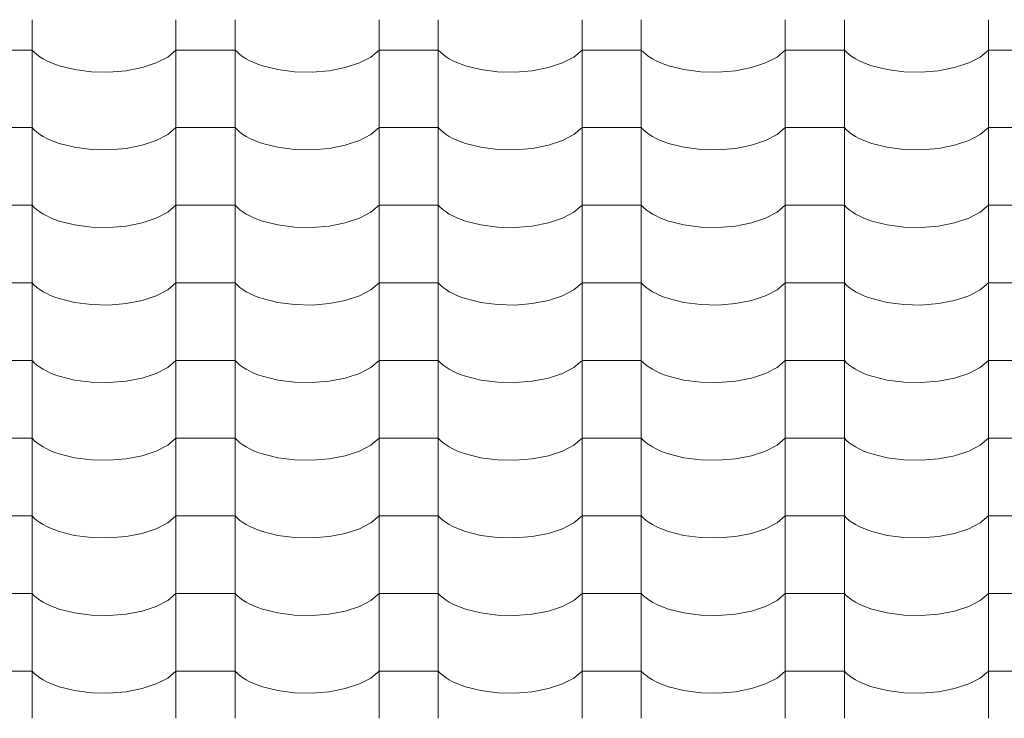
# Model space of a CAD drawing. Header units: millimetres. Extents: x -36478 to 31050, y -14815 to 11827.
# Tile 392 of 656: x -11249 to -10449, y 8409 to 8977. Entities that reach past the tile are written whole.
import ezdxf

# ---------------------------------------------------------------- set-up
doc = ezdxf.new("R2010")
doc.units = ezdxf.units.MM
doc.header["$MEASUREMENT"] = 0
doc.layers.add('Nové_Kóty - SP', color=7, linetype='Continuous')
doc.layers.add('Nové_Výplně - Povrchové', color=7, linetype='Continuous')
doc.styles.add('GENEROVANÝ_STYL_2', font='txt')
doc.dimstyles.new('GENEROVANÝ_STYL__1', dxfattribs={"dimtxt": 125, "dimasz": 190, "dimexe": 0.18, "dimexo": 300, "dimgap": 0, "dimtad": 1, "dimdec": 0, "dimzin": 0, "dimdsep": 46, "dimtxsty": 'GENEROVANÝ_STYL_2', "dimblk": 'ARROWHEAD_6', "dimblk1": 'ARROWHEAD_6', "dimblk2": 'ARROWHEAD_6', "dimcen": 0.09, "dimclrd": 1, "dimclre": 1, "dimclrt": 1, "dimazin": 0, "dimtfac": 1, "dimtdec": 4, "dimtmove": 0, "dimatfit": 3, "dimfxl": 1, "dimtolj": 1, "dimtzin": 0, "dimarcsym": 0})
doc.dimstyles.new('GENEROVANÝ_STYL__2', dxfattribs={"dimtxt": 125, "dimasz": 190, "dimexe": 0.18, "dimexo": 300, "dimgap": 0, "dimtad": 1, "dimdec": 0, "dimzin": 0, "dimdsep": 46, "dimtxsty": 'GENEROVANÝ_STYL_2', "dimblk": 'ARROWHEAD_6', "dimblk1": 'ARROWHEAD_6', "dimblk2": 'ARROWHEAD_6', "dimcen": 0.09, "dimclrd": 1, "dimclre": 1, "dimclrt": 1, "dimazin": 0, "dimtfac": 1, "dimtdec": 4, "dimtmove": 2, "dimatfit": 3, "dimfxl": 1, "dimtolj": 1, "dimtzin": 0, "dimarcsym": 0})

# ---------------------------------------------------------------- blocks, each defined once
blk = doc.blocks.new('*X13')
at = {"layer": 'Nové_Výplně - Povrchové', "color": 21, "linetype": 'Continuous', "lineweight": 20, "true_color": 0xffaaaa}
for p, q in [((-11238.69, 8976.77), (-11238.69, 8913.89)), ((-11121.72, 8976.77), (-11121.72, 8913.89)), ((-11073.69, 8976.77), (-11073.69, 8913.89)), ((-10956.72, 8976.77), (-10956.72, 8913.89)), ((-10908.69, 8976.77), (-10908.69, 8913.89)), ((-10791.72, 8976.77), (-10791.72, 8913.89)), ((-10743.69, 8976.77), (-10743.69, 8913.89)), ((-10626.72, 8976.77), (-10626.72, 8913.89)), ((-10578.69, 8976.77), (-10578.69, 8913.89)), ((-10461.72, 8976.77), (-10461.72, 8913.89)), ((-11238.69, 8952.23), (-11262.71, 8952.23)), ((-11238.69, 8952.23), (-11236.86, 8950.34)), ((-11128.39, 8946.54), (-11121.72, 8952.23)), ((-11097.71, 8952.23), (-11121.72, 8952.23)), ((-11073.69, 8952.23), (-11097.71, 8952.23)), ((-11073.69, 8952.23), (-11071.86, 8950.34)), ((-10963.39, 8946.54), (-10956.72, 8952.23)), ((-10932.71, 8952.23), (-10956.72, 8952.23)), ((-10908.69, 8952.23), (-10932.71, 8952.23)), ((-10908.69, 8952.23), (-10906.86, 8950.34)), ((-10798.39, 8946.54), (-10791.72, 8952.23)), ((-10767.71, 8952.23), (-10791.72, 8952.23)), ((-10743.69, 8952.23), (-10767.71, 8952.23)), ((-10743.69, 8952.23), (-10741.86, 8950.34)), ((-10633.39, 8946.54), (-10626.72, 8952.23)), ((-10602.71, 8952.23), (-10626.72, 8952.23)), ((-10578.69, 8952.23), (-10602.71, 8952.23)), ((-10578.69, 8952.23), (-10576.86, 8950.34)), ((-10468.39, 8946.54), (-10461.72, 8952.23)), ((-10437.71, 8952.23), (-10461.72, 8952.23)), ((-11236.86, 8950.34), (-11234.74, 8948.51)), ((-11234.74, 8948.51), (-11232.34, 8946.76)), ((-11232.34, 8946.76), (-11229.65, 8945.08)), ((-11229.65, 8945.08), (-11226.71, 8943.5)), ((-11226.71, 8943.5), (-11223.53, 8942.03)), ((-11137.7, 8941.68), (-11128.39, 8946.54)), ((-11071.86, 8950.34), (-11069.74, 8948.51)), ((-11069.74, 8948.51), (-11067.34, 8946.76)), ((-11067.34, 8946.76), (-11064.65, 8945.08)), ((-11064.65, 8945.08), (-11061.71, 8943.5)), ((-11061.71, 8943.5), (-11058.53, 8942.03)), ((-10972.7, 8941.68), (-10963.39, 8946.54)), ((-10906.86, 8950.34), (-10904.74, 8948.51)), ((-10904.74, 8948.51), (-10902.34, 8946.76)), ((-10902.34, 8946.76), (-10899.65, 8945.08)), ((-10899.65, 8945.08), (-10896.71, 8943.5)), ((-10896.71, 8943.5), (-10893.53, 8942.03)), ((-10807.7, 8941.68), (-10798.39, 8946.54)), ((-10741.86, 8950.34), (-10739.74, 8948.51)), ((-10739.74, 8948.51), (-10737.34, 8946.76)), ((-10737.34, 8946.76), (-10734.65, 8945.08)), ((-10734.65, 8945.08), (-10731.71, 8943.5)), ((-10731.71, 8943.5), (-10728.53, 8942.03)), ((-10642.7, 8941.68), (-10633.39, 8946.54)), ((-10576.86, 8950.34), (-10574.74, 8948.51)), ((-10574.74, 8948.51), (-10572.34, 8946.76)), ((-10572.34, 8946.76), (-10569.65, 8945.08)), ((-10569.65, 8945.08), (-10566.71, 8943.5)), ((-10566.71, 8943.5), (-10563.53, 8942.03)), ((-10477.7, 8941.68), (-10468.39, 8946.54)), ((-11223.53, 8942.03), (-11220.12, 8940.66)), ((-11220.12, 8940.66), (-11216.5, 8939.4)), ((-11216.5, 8939.4), (-11204.05, 8936.3)), ((-11204.05, 8936.3), (-11190.39, 8934.55)), ((-11176.21, 8934.23), (-11162.24, 8935.36)), ((-11162.24, 8935.36), (-11149.18, 8937.89)), ((-11149.18, 8937.89), (-11137.7, 8941.68)), ((-11058.53, 8942.03), (-11055.12, 8940.66)), ((-11055.12, 8940.66), (-11051.5, 8939.4)), ((-11051.5, 8939.4), (-11039.05, 8936.3)), ((-11039.05, 8936.3), (-11025.39, 8934.55)), ((-11011.21, 8934.23), (-10997.24, 8935.36)), ((-10997.24, 8935.36), (-10984.18, 8937.89)), ((-10984.18, 8937.89), (-10972.7, 8941.68)), ((-10893.53, 8942.03), (-10890.12, 8940.66)), ((-10890.12, 8940.66), (-10886.5, 8939.4)), ((-10886.5, 8939.4), (-10874.05, 8936.3)), ((-10874.05, 8936.3), (-10860.39, 8934.55)), ((-10846.21, 8934.23), (-10832.24, 8935.36)), ((-10832.24, 8935.36), (-10819.18, 8937.89)), ((-10819.18, 8937.89), (-10807.7, 8941.68)), ((-10728.53, 8942.03), (-10725.12, 8940.66)), ((-10725.12, 8940.66), (-10721.5, 8939.4)), ((-10721.5, 8939.4), (-10709.05, 8936.3)), ((-10709.05, 8936.3), (-10695.39, 8934.55)), ((-10681.21, 8934.23), (-10667.24, 8935.36)), ((-10667.24, 8935.36), (-10654.18, 8937.89)), ((-10654.18, 8937.89), (-10642.7, 8941.68)), ((-10563.53, 8942.03), (-10560.12, 8940.66)), ((-10560.12, 8940.66), (-10556.5, 8939.4)), ((-10556.5, 8939.4), (-10544.05, 8936.3)), ((-10544.05, 8936.3), (-10530.39, 8934.55)), ((-10516.21, 8934.23), (-10502.24, 8935.36)), ((-10502.24, 8935.36), (-10489.18, 8937.89)), ((-10489.18, 8937.89), (-10477.7, 8941.68)), ((-11190.39, 8934.55), (-11176.21, 8934.23)), ((-11025.39, 8934.55), (-11011.21, 8934.23)), ((-10860.39, 8934.55), (-10846.21, 8934.23)), ((-10695.39, 8934.55), (-10681.21, 8934.23)), ((-10530.39, 8934.55), (-10516.21, 8934.23)), ((-11238.69, 8913.66), (-11238.69, 8850.78)), ((-11121.72, 8913.66), (-11121.72, 8850.78)), ((-11073.69, 8913.66), (-11073.69, 8850.78)), ((-10956.72, 8913.66), (-10956.72, 8850.78)), ((-10908.69, 8913.66), (-10908.69, 8850.78)), ((-10791.72, 8913.66), (-10791.72, 8850.78)), ((-10743.69, 8913.66), (-10743.69, 8850.78)), ((-10626.72, 8913.66), (-10626.72, 8850.78)), ((-10578.69, 8913.66), (-10578.69, 8850.78)), ((-10461.72, 8913.66), (-10461.72, 8850.78)), ((-11238.69, 8889.13), (-11262.71, 8889.13)), ((-11238.69, 8889.13), (-11236.86, 8887.24)), ((-11236.86, 8887.24), (-11234.74, 8885.41)), ((-11128.39, 8883.44), (-11121.72, 8889.13)), ((-11097.71, 8889.13), (-11121.72, 8889.13)), ((-11073.69, 8889.13), (-11097.71, 8889.13)), ((-11073.69, 8889.13), (-11071.86, 8887.24)), ((-11071.86, 8887.24), (-11069.74, 8885.41)), ((-10963.39, 8883.44), (-10956.72, 8889.13)), ((-10932.71, 8889.13), (-10956.72, 8889.13)), ((-10908.69, 8889.13), (-10932.71, 8889.13)), ((-10908.69, 8889.13), (-10906.86, 8887.24)), ((-10906.86, 8887.24), (-10904.74, 8885.41)), ((-10798.39, 8883.44), (-10791.72, 8889.13)), ((-10767.71, 8889.13), (-10791.72, 8889.13)), ((-10743.69, 8889.13), (-10767.71, 8889.13)), ((-10743.69, 8889.13), (-10741.86, 8887.24)), ((-10741.86, 8887.24), (-10739.74, 8885.41)), ((-10633.39, 8883.44), (-10626.72, 8889.13)), ((-10602.71, 8889.13), (-10626.72, 8889.13)), ((-10578.69, 8889.13), (-10602.71, 8889.13)), ((-10578.69, 8889.13), (-10576.86, 8887.24)), ((-10576.86, 8887.24), (-10574.74, 8885.41)), ((-10468.39, 8883.44), (-10461.72, 8889.13)), ((-10437.71, 8889.13), (-10461.72, 8889.13)), ((-11234.74, 8885.41), (-11232.34, 8883.65)), ((-11232.34, 8883.65), (-11229.65, 8881.98)), ((-11229.65, 8881.98), (-11226.71, 8880.4)), ((-11226.71, 8880.4), (-11223.53, 8878.92)), ((-11137.7, 8878.57), (-11128.39, 8883.44)), ((-11069.74, 8885.41), (-11067.34, 8883.65)), ((-11067.34, 8883.65), (-11064.65, 8881.98)), ((-11064.65, 8881.98), (-11061.71, 8880.4)), ((-11061.71, 8880.4), (-11058.53, 8878.92)), ((-10972.7, 8878.57), (-10963.39, 8883.44)), ((-10904.74, 8885.41), (-10902.34, 8883.65)), ((-10902.34, 8883.65), (-10899.65, 8881.98)), ((-10899.65, 8881.98), (-10896.71, 8880.4)), ((-10896.71, 8880.4), (-10893.53, 8878.92)), ((-10807.7, 8878.57), (-10798.39, 8883.44)), ((-10739.74, 8885.41), (-10737.34, 8883.65)), ((-10737.34, 8883.65), (-10734.65, 8881.98)), ((-10734.65, 8881.98), (-10731.71, 8880.4)), ((-10731.71, 8880.4), (-10728.53, 8878.92)), ((-10642.7, 8878.57), (-10633.39, 8883.44)), ((-10574.74, 8885.41), (-10572.34, 8883.65)), ((-10572.34, 8883.65), (-10569.65, 8881.98)), ((-10569.65, 8881.98), (-10566.71, 8880.4)), ((-10566.71, 8880.4), (-10563.53, 8878.92)), ((-10477.7, 8878.57), (-10468.39, 8883.44)), ((-11223.53, 8878.92), (-11220.12, 8877.55)), ((-11220.12, 8877.55), (-11216.5, 8876.3)), ((-11216.5, 8876.3), (-11204.05, 8873.2)), ((-11204.05, 8873.2), (-11190.39, 8871.44)), ((-11190.39, 8871.44), (-11176.21, 8871.12)), ((-11176.21, 8871.12), (-11162.24, 8872.25)), ((-11162.24, 8872.25), (-11149.18, 8874.78)), ((-11149.18, 8874.78), (-11137.7, 8878.57)), ((-11058.53, 8878.92), (-11055.12, 8877.55)), ((-11055.12, 8877.55), (-11051.5, 8876.3)), ((-11051.5, 8876.3), (-11039.05, 8873.2)), ((-11039.05, 8873.2), (-11025.39, 8871.44)), ((-11025.39, 8871.44), (-11011.21, 8871.12)), ((-11011.21, 8871.12), (-10997.24, 8872.25)), ((-10997.24, 8872.25), (-10984.18, 8874.78)), ((-10984.18, 8874.78), (-10972.7, 8878.57)), ((-10893.53, 8878.92), (-10890.12, 8877.55)), ((-10890.12, 8877.55), (-10886.5, 8876.3)), ((-10886.5, 8876.3), (-10874.05, 8873.2)), ((-10874.05, 8873.2), (-10860.39, 8871.44)), ((-10860.39, 8871.44), (-10846.21, 8871.12)), ((-10846.21, 8871.12), (-10832.24, 8872.25)), ((-10832.24, 8872.25), (-10819.18, 8874.78)), ((-10819.18, 8874.78), (-10807.7, 8878.57)), ((-10728.53, 8878.92), (-10725.12, 8877.55)), ((-10725.12, 8877.55), (-10721.5, 8876.3)), ((-10721.5, 8876.3), (-10709.05, 8873.2)), ((-10709.05, 8873.2), (-10695.39, 8871.44)), ((-10695.39, 8871.44), (-10681.21, 8871.12)), ((-10681.21, 8871.12), (-10667.24, 8872.25)), ((-10667.24, 8872.25), (-10654.18, 8874.78)), ((-10654.18, 8874.78), (-10642.7, 8878.57)), ((-10563.53, 8878.92), (-10560.12, 8877.55)), ((-10560.12, 8877.55), (-10556.5, 8876.3)), ((-10556.5, 8876.3), (-10544.05, 8873.2)), ((-10544.05, 8873.2), (-10530.39, 8871.44)), ((-10530.39, 8871.44), (-10516.21, 8871.12)), ((-10516.21, 8871.12), (-10502.24, 8872.25)), ((-10502.24, 8872.25), (-10489.18, 8874.78)), ((-10489.18, 8874.78), (-10477.7, 8878.57)), ((-11238.69, 8850.56), (-11238.69, 8787.68)), ((-11121.72, 8850.56), (-11121.72, 8787.68)), ((-11073.69, 8850.56), (-11073.69, 8787.68)), ((-10956.72, 8850.56), (-10956.72, 8787.68)), ((-10908.69, 8850.56), (-10908.69, 8787.68)), ((-10791.72, 8850.56), (-10791.72, 8787.68)), ((-10743.69, 8850.56), (-10743.69, 8787.68)), ((-10626.72, 8850.56), (-10626.72, 8787.68)), ((-10578.69, 8850.56), (-10578.69, 8787.68)), ((-10461.72, 8850.56), (-10461.72, 8787.68)), ((-11238.69, 8826.03), (-11262.71, 8826.03)), ((-11238.69, 8826.03), (-11236.86, 8824.13)), ((-11236.86, 8824.13), (-11234.74, 8822.3)), ((-11128.39, 8820.34), (-11121.72, 8826.03)), ((-11097.71, 8826.03), (-11121.72, 8826.03)), ((-11073.69, 8826.03), (-11097.71, 8826.03)), ((-11073.69, 8826.03), (-11071.86, 8824.13)), ((-11071.86, 8824.13), (-11069.74, 8822.3)), ((-10963.39, 8820.34), (-10956.72, 8826.03)), ((-10932.71, 8826.03), (-10956.72, 8826.03)), ((-10908.69, 8826.03), (-10932.71, 8826.03)), ((-10908.69, 8826.03), (-10906.86, 8824.13)), ((-10906.86, 8824.13), (-10904.74, 8822.3)), ((-10798.39, 8820.34), (-10791.72, 8826.03)), ((-10767.71, 8826.03), (-10791.72, 8826.03)), ((-10743.69, 8826.03), (-10767.71, 8826.03)), ((-10743.69, 8826.03), (-10741.86, 8824.13)), ((-10741.86, 8824.13), (-10739.74, 8822.3)), ((-10633.39, 8820.34), (-10626.72, 8826.03)), ((-10602.71, 8826.03), (-10626.72, 8826.03)), ((-10578.69, 8826.03), (-10602.71, 8826.03)), ((-10578.69, 8826.03), (-10576.86, 8824.13)), ((-10576.86, 8824.13), (-10574.74, 8822.3)), ((-10468.39, 8820.34), (-10461.72, 8826.03)), ((-10437.71, 8826.03), (-10461.72, 8826.03)), ((-11234.74, 8822.3), (-11232.34, 8820.55)), ((-11232.34, 8820.55), (-11229.65, 8818.87)), ((-11229.65, 8818.87), (-11226.71, 8817.3)), ((-11226.71, 8817.3), (-11223.53, 8815.82)), ((-11223.53, 8815.82), (-11220.12, 8814.45)), ((-11149.18, 8811.68), (-11137.7, 8815.47)), ((-11137.7, 8815.47), (-11128.39, 8820.34)), ((-11069.74, 8822.3), (-11067.34, 8820.55)), ((-11067.34, 8820.55), (-11064.65, 8818.87)), ((-11064.65, 8818.87), (-11061.71, 8817.3)), ((-11061.71, 8817.3), (-11058.53, 8815.82)), ((-11058.53, 8815.82), (-11055.12, 8814.45)), ((-10984.18, 8811.68), (-10972.7, 8815.47)), ((-10972.7, 8815.47), (-10963.39, 8820.34)), ((-10904.74, 8822.3), (-10902.34, 8820.55)), ((-10902.34, 8820.55), (-10899.65, 8818.87)), ((-10899.65, 8818.87), (-10896.71, 8817.3)), ((-10896.71, 8817.3), (-10893.53, 8815.82)), ((-10893.53, 8815.82), (-10890.12, 8814.45)), ((-10819.18, 8811.68), (-10807.7, 8815.47)), ((-10807.7, 8815.47), (-10798.39, 8820.34)), ((-10739.74, 8822.3), (-10737.34, 8820.55)), ((-10737.34, 8820.55), (-10734.65, 8818.87)), ((-10734.65, 8818.87), (-10731.71, 8817.3)), ((-10731.71, 8817.3), (-10728.53, 8815.82)), ((-10728.53, 8815.82), (-10725.12, 8814.45)), ((-10654.18, 8811.68), (-10642.7, 8815.47)), ((-10642.7, 8815.47), (-10633.39, 8820.34)), ((-10574.74, 8822.3), (-10572.34, 8820.55)), ((-10572.34, 8820.55), (-10569.65, 8818.87)), ((-10569.65, 8818.87), (-10566.71, 8817.3)), ((-10566.71, 8817.3), (-10563.53, 8815.82)), ((-10563.53, 8815.82), (-10560.12, 8814.45)), ((-10489.18, 8811.68), (-10477.7, 8815.47)), ((-10477.7, 8815.47), (-10468.39, 8820.34)), ((-11220.12, 8814.45), (-11216.5, 8813.19)), ((-11216.5, 8813.19), (-11204.05, 8810.09)), ((-11204.05, 8810.09), (-11190.39, 8808.34)), ((-11190.39, 8808.34), (-11176.21, 8808.02)), ((-11176.21, 8808.02), (-11162.24, 8809.15)), ((-11162.24, 8809.15), (-11149.18, 8811.68)), ((-11055.12, 8814.45), (-11051.5, 8813.19)), ((-11051.5, 8813.19), (-11039.05, 8810.09)), ((-11039.05, 8810.09), (-11025.39, 8808.34)), ((-11025.39, 8808.34), (-11011.21, 8808.02)), ((-11011.21, 8808.02), (-10997.24, 8809.15)), ((-10997.24, 8809.15), (-10984.18, 8811.68)), ((-10890.12, 8814.45), (-10886.5, 8813.19)), ((-10886.5, 8813.19), (-10874.05, 8810.09)), ((-10874.05, 8810.09), (-10860.39, 8808.34)), ((-10860.39, 8808.34), (-10846.21, 8808.02)), ((-10846.21, 8808.02), (-10832.24, 8809.15)), ((-10832.24, 8809.15), (-10819.18, 8811.68)), ((-10725.12, 8814.45), (-10721.5, 8813.19)), ((-10721.5, 8813.19), (-10709.05, 8810.09)), ((-10709.05, 8810.09), (-10695.39, 8808.34)), ((-10695.39, 8808.34), (-10681.21, 8808.02)), ((-10681.21, 8808.02), (-10667.24, 8809.15)), ((-10667.24, 8809.15), (-10654.18, 8811.68)), ((-10560.12, 8814.45), (-10556.5, 8813.19)), ((-10556.5, 8813.19), (-10544.05, 8810.09)), ((-10544.05, 8810.09), (-10530.39, 8808.34)), ((-10530.39, 8808.34), (-10516.21, 8808.02)), ((-10516.21, 8808.02), (-10502.24, 8809.15)), ((-10502.24, 8809.15), (-10489.18, 8811.68)), ((-11238.69, 8787.45), (-11238.69, 8724.57)), ((-11121.72, 8787.45), (-11121.72, 8724.57)), ((-11073.69, 8787.45), (-11073.69, 8724.57)), ((-10956.72, 8787.45), (-10956.72, 8724.57)), ((-10908.69, 8787.45), (-10908.69, 8724.57)), ((-10791.72, 8787.45), (-10791.72, 8724.57)), ((-10743.69, 8787.45), (-10743.69, 8724.57)), ((-10626.72, 8787.45), (-10626.72, 8724.57)), ((-10578.69, 8787.45), (-10578.69, 8724.57)), ((-10461.72, 8787.45), (-10461.72, 8724.57)), ((-11238.69, 8762.92), (-11262.71, 8762.92)), ((-11238.69, 8762.92), (-11236.86, 8761.03)), ((-11236.86, 8761.03), (-11234.74, 8759.2)), ((-11234.74, 8759.2), (-11232.34, 8757.44)), ((-11128.39, 8757.23), (-11121.72, 8762.92)), ((-11097.71, 8762.92), (-11121.72, 8762.92)), ((-11073.69, 8762.92), (-11097.71, 8762.92)), ((-11073.69, 8762.92), (-11071.86, 8761.03)), ((-11071.86, 8761.03), (-11069.74, 8759.2)), ((-11069.74, 8759.2), (-11067.34, 8757.44)), ((-10963.39, 8757.23), (-10956.72, 8762.92)), ((-10932.71, 8762.92), (-10956.72, 8762.92)), ((-10908.69, 8762.92), (-10932.71, 8762.92)), ((-10908.69, 8762.92), (-10906.86, 8761.03)), ((-10906.86, 8761.03), (-10904.74, 8759.2)), ((-10904.74, 8759.2), (-10902.34, 8757.44)), ((-10798.39, 8757.23), (-10791.72, 8762.92)), ((-10767.71, 8762.92), (-10791.72, 8762.92)), ((-10743.69, 8762.92), (-10767.71, 8762.92)), ((-10743.69, 8762.92), (-10741.86, 8761.03)), ((-10741.86, 8761.03), (-10739.74, 8759.2)), ((-10739.74, 8759.2), (-10737.34, 8757.44)), ((-10633.39, 8757.23), (-10626.72, 8762.92)), ((-10602.71, 8762.92), (-10626.72, 8762.92)), ((-10578.69, 8762.92), (-10602.71, 8762.92)), ((-10578.69, 8762.92), (-10576.86, 8761.03)), ((-10576.86, 8761.03), (-10574.74, 8759.2)), ((-10574.74, 8759.2), (-10572.34, 8757.44)), ((-10468.39, 8757.23), (-10461.72, 8762.92)), ((-10437.71, 8762.92), (-10461.72, 8762.92)), ((-11232.34, 8757.44), (-11229.65, 8755.77)), ((-11229.65, 8755.77), (-11226.71, 8754.19)), ((-11226.71, 8754.19), (-11223.53, 8752.71)), ((-11223.53, 8752.71), (-11220.12, 8751.34)), ((-11220.12, 8751.34), (-11216.5, 8750.09)), ((-11149.18, 8748.57), (-11137.7, 8752.37)), ((-11137.7, 8752.37), (-11128.39, 8757.23)), ((-11067.34, 8757.44), (-11064.65, 8755.77)), ((-11064.65, 8755.77), (-11061.71, 8754.19)), ((-11061.71, 8754.19), (-11058.53, 8752.71)), ((-11058.53, 8752.71), (-11055.12, 8751.34)), ((-11055.12, 8751.34), (-11051.5, 8750.09)), ((-10984.18, 8748.57), (-10972.7, 8752.37)), ((-10972.7, 8752.37), (-10963.39, 8757.23)), ((-10902.34, 8757.44), (-10899.65, 8755.77)), ((-10899.65, 8755.77), (-10896.71, 8754.19)), ((-10896.71, 8754.19), (-10893.53, 8752.71)), ((-10893.53, 8752.71), (-10890.12, 8751.34)), ((-10890.12, 8751.34), (-10886.5, 8750.09)), ((-10819.18, 8748.57), (-10807.7, 8752.37)), ((-10807.7, 8752.37), (-10798.39, 8757.23)), ((-10737.34, 8757.44), (-10734.65, 8755.77)), ((-10734.65, 8755.77), (-10731.71, 8754.19)), ((-10731.71, 8754.19), (-10728.53, 8752.71)), ((-10728.53, 8752.71), (-10725.12, 8751.34)), ((-10725.12, 8751.34), (-10721.5, 8750.09)), ((-10654.18, 8748.57), (-10642.7, 8752.37)), ((-10642.7, 8752.37), (-10633.39, 8757.23)), ((-10572.34, 8757.44), (-10569.65, 8755.77)), ((-10569.65, 8755.77), (-10566.71, 8754.19)), ((-10566.71, 8754.19), (-10563.53, 8752.71)), ((-10563.53, 8752.71), (-10560.12, 8751.34)), ((-10560.12, 8751.34), (-10556.5, 8750.09)), ((-10489.18, 8748.57), (-10477.7, 8752.37)), ((-10477.7, 8752.37), (-10468.39, 8757.23)), ((-11216.5, 8750.09), (-11204.05, 8746.99)), ((-11204.05, 8746.99), (-11190.39, 8745.23)), ((-11190.39, 8745.23), (-11176.21, 8744.91)), ((-11176.21, 8744.91), (-11162.24, 8746.04)), ((-11162.24, 8746.04), (-11149.18, 8748.57)), ((-11051.5, 8750.09), (-11039.05, 8746.99)), ((-11039.05, 8746.99), (-11025.39, 8745.23)), ((-11025.39, 8745.23), (-11011.21, 8744.91)), ((-11011.21, 8744.91), (-10997.24, 8746.04)), ((-10997.24, 8746.04), (-10984.18, 8748.57)), ((-10886.5, 8750.09), (-10874.05, 8746.99)), ((-10874.05, 8746.99), (-10860.39, 8745.23)), ((-10860.39, 8745.23), (-10846.21, 8744.91)), ((-10846.21, 8744.91), (-10832.24, 8746.04)), ((-10832.24, 8746.04), (-10819.18, 8748.57)), ((-10721.5, 8750.09), (-10709.05, 8746.99)), ((-10709.05, 8746.99), (-10695.39, 8745.23)), ((-10695.39, 8745.23), (-10681.21, 8744.91)), ((-10681.21, 8744.91), (-10667.24, 8746.04)), ((-10667.24, 8746.04), (-10654.18, 8748.57)), ((-10556.5, 8750.09), (-10544.05, 8746.99)), ((-10544.05, 8746.99), (-10530.39, 8745.23)), ((-10530.39, 8745.23), (-10516.21, 8744.91)), ((-10516.21, 8744.91), (-10502.24, 8746.04)), ((-10502.24, 8746.04), (-10489.18, 8748.57)), ((-11238.69, 8724.35), (-11238.69, 8661.47)), ((-11121.72, 8724.35), (-11121.72, 8661.47)), ((-11073.69, 8724.35), (-11073.69, 8661.47)), ((-10956.72, 8724.35), (-10956.72, 8661.47)), ((-10908.69, 8724.35), (-10908.69, 8661.47)), ((-10791.72, 8724.35), (-10791.72, 8661.47)), ((-10743.69, 8724.35), (-10743.69, 8661.47)), ((-10626.72, 8724.35), (-10626.72, 8661.47)), ((-10578.69, 8724.35), (-10578.69, 8661.47)), ((-10461.72, 8724.35), (-10461.72, 8661.47)), ((-11238.69, 8699.82), (-11262.71, 8699.82)), ((-11238.69, 8699.82), (-11236.86, 8697.92)), ((-11236.86, 8697.92), (-11234.74, 8696.09)), ((-11234.74, 8696.09), (-11232.34, 8694.34)), ((-11128.39, 8694.13), (-11121.72, 8699.82)), ((-11097.71, 8699.82), (-11121.72, 8699.82)), ((-11073.69, 8699.82), (-11097.71, 8699.82)), ((-11073.69, 8699.82), (-11071.86, 8697.92)), ((-11071.86, 8697.92), (-11069.74, 8696.09)), ((-11069.74, 8696.09), (-11067.34, 8694.34)), ((-10963.39, 8694.13), (-10956.72, 8699.82)), ((-10932.71, 8699.82), (-10956.72, 8699.82)), ((-10908.69, 8699.82), (-10932.71, 8699.82)), ((-10908.69, 8699.82), (-10906.86, 8697.92)), ((-10906.86, 8697.92), (-10904.74, 8696.09)), ((-10904.74, 8696.09), (-10902.34, 8694.34)), ((-10798.39, 8694.13), (-10791.72, 8699.82)), ((-10767.71, 8699.82), (-10791.72, 8699.82)), ((-10743.69, 8699.82), (-10767.71, 8699.82)), ((-10743.69, 8699.82), (-10741.86, 8697.92)), ((-10741.86, 8697.92), (-10739.74, 8696.09)), ((-10739.74, 8696.09), (-10737.34, 8694.34)), ((-10633.39, 8694.13), (-10626.72, 8699.82)), ((-10602.71, 8699.82), (-10626.72, 8699.82)), ((-10578.69, 8699.82), (-10602.71, 8699.82)), ((-10578.69, 8699.82), (-10576.86, 8697.92)), ((-10576.86, 8697.92), (-10574.74, 8696.09)), ((-10574.74, 8696.09), (-10572.34, 8694.34)), ((-10468.39, 8694.13), (-10461.72, 8699.82)), ((-10437.71, 8699.82), (-10461.72, 8699.82)), ((-11232.34, 8694.34), (-11229.65, 8692.66)), ((-11229.65, 8692.66), (-11226.71, 8691.09)), ((-11226.71, 8691.09), (-11223.53, 8689.61)), ((-11223.53, 8689.61), (-11220.12, 8688.24)), ((-11220.12, 8688.24), (-11216.5, 8686.98)), ((-11149.18, 8685.47), (-11137.7, 8689.26)), ((-11137.7, 8689.26), (-11128.39, 8694.13)), ((-11067.34, 8694.34), (-11064.65, 8692.66)), ((-11064.65, 8692.66), (-11061.71, 8691.09)), ((-11061.71, 8691.09), (-11058.53, 8689.61)), ((-11058.53, 8689.61), (-11055.12, 8688.24)), ((-11055.12, 8688.24), (-11051.5, 8686.98)), ((-10984.18, 8685.47), (-10972.7, 8689.26)), ((-10972.7, 8689.26), (-10963.39, 8694.13)), ((-10902.34, 8694.34), (-10899.65, 8692.66)), ((-10899.65, 8692.66), (-10896.71, 8691.09)), ((-10896.71, 8691.09), (-10893.53, 8689.61)), ((-10893.53, 8689.61), (-10890.12, 8688.24)), ((-10890.12, 8688.24), (-10886.5, 8686.98)), ((-10819.18, 8685.47), (-10807.7, 8689.26)), ((-10807.7, 8689.26), (-10798.39, 8694.13)), ((-10737.34, 8694.34), (-10734.65, 8692.66)), ((-10734.65, 8692.66), (-10731.71, 8691.09)), ((-10731.71, 8691.09), (-10728.53, 8689.61)), ((-10728.53, 8689.61), (-10725.12, 8688.24)), ((-10725.12, 8688.24), (-10721.5, 8686.98)), ((-10654.18, 8685.47), (-10642.7, 8689.26)), ((-10642.7, 8689.26), (-10633.39, 8694.13)), ((-10572.34, 8694.34), (-10569.65, 8692.66)), ((-10569.65, 8692.66), (-10566.71, 8691.09)), ((-10566.71, 8691.09), (-10563.53, 8689.61)), ((-10563.53, 8689.61), (-10560.12, 8688.24)), ((-10560.12, 8688.24), (-10556.5, 8686.98)), ((-10489.18, 8685.47), (-10477.7, 8689.26)), ((-10477.7, 8689.26), (-10468.39, 8694.13)), ((-11216.5, 8686.98), (-11204.05, 8683.88)), ((-11204.05, 8683.88), (-11190.39, 8682.13)), ((-11190.39, 8682.13), (-11176.21, 8681.81)), ((-11176.21, 8681.81), (-11162.24, 8682.94)), ((-11162.24, 8682.94), (-11149.18, 8685.47)), ((-11051.5, 8686.98), (-11039.05, 8683.88)), ((-11039.05, 8683.88), (-11025.39, 8682.13)), ((-11025.39, 8682.13), (-11011.21, 8681.81)), ((-11011.21, 8681.81), (-10997.24, 8682.94)), ((-10997.24, 8682.94), (-10984.18, 8685.47)), ((-10886.5, 8686.98), (-10874.05, 8683.88)), ((-10874.05, 8683.88), (-10860.39, 8682.13)), ((-10860.39, 8682.13), (-10846.21, 8681.81)), ((-10846.21, 8681.81), (-10832.24, 8682.94)), ((-10832.24, 8682.94), (-10819.18, 8685.47)), ((-10721.5, 8686.98), (-10709.05, 8683.88)), ((-10709.05, 8683.88), (-10695.39, 8682.13)), ((-10695.39, 8682.13), (-10681.21, 8681.81)), ((-10681.21, 8681.81), (-10667.24, 8682.94)), ((-10667.24, 8682.94), (-10654.18, 8685.47)), ((-10556.5, 8686.98), (-10544.05, 8683.88)), ((-10544.05, 8683.88), (-10530.39, 8682.13)), ((-10530.39, 8682.13), (-10516.21, 8681.81)), ((-10516.21, 8681.81), (-10502.24, 8682.94)), ((-10502.24, 8682.94), (-10489.18, 8685.47)), ((-11238.69, 8661.24), (-11238.69, 8598.36)), ((-11121.72, 8661.24), (-11121.72, 8598.36)), ((-11073.69, 8661.24), (-11073.69, 8598.36)), ((-10956.72, 8661.24), (-10956.72, 8598.36)), ((-10908.69, 8661.24), (-10908.69, 8598.36)), ((-10791.72, 8661.24), (-10791.72, 8598.36)), ((-10743.69, 8661.24), (-10743.69, 8598.36)), ((-10626.72, 8661.24), (-10626.72, 8598.36)), ((-10578.69, 8661.24), (-10578.69, 8598.36)), ((-10461.72, 8661.24), (-10461.72, 8598.36)), ((-11238.69, 8636.71), (-11262.71, 8636.71)), ((-11238.69, 8636.71), (-11236.86, 8634.82)), ((-11236.86, 8634.82), (-11234.74, 8632.99)), ((-11234.74, 8632.99), (-11232.34, 8631.23)), ((-11232.34, 8631.23), (-11229.65, 8629.56)), ((-11128.39, 8631.02), (-11121.72, 8636.71)), ((-11097.71, 8636.71), (-11121.72, 8636.71)), ((-11073.69, 8636.71), (-11097.71, 8636.71)), ((-11073.69, 8636.71), (-11071.86, 8634.82)), ((-11071.86, 8634.82), (-11069.74, 8632.99)), ((-11069.74, 8632.99), (-11067.34, 8631.23)), ((-11067.34, 8631.23), (-11064.65, 8629.56)), ((-10963.39, 8631.02), (-10956.72, 8636.71)), ((-10932.71, 8636.71), (-10956.72, 8636.71)), ((-10908.69, 8636.71), (-10932.71, 8636.71)), ((-10908.69, 8636.71), (-10906.86, 8634.82)), ((-10906.86, 8634.82), (-10904.74, 8632.99)), ((-10904.74, 8632.99), (-10902.34, 8631.23)), ((-10902.34, 8631.23), (-10899.65, 8629.56)), ((-10798.39, 8631.02), (-10791.72, 8636.71)), ((-10767.71, 8636.71), (-10791.72, 8636.71)), ((-10743.69, 8636.71), (-10767.71, 8636.71)), ((-10743.69, 8636.71), (-10741.86, 8634.82)), ((-10741.86, 8634.82), (-10739.74, 8632.99)), ((-10739.74, 8632.99), (-10737.34, 8631.23)), ((-10737.34, 8631.23), (-10734.65, 8629.56)), ((-10633.39, 8631.02), (-10626.72, 8636.71)), ((-10602.71, 8636.71), (-10626.72, 8636.71)), ((-10578.69, 8636.71), (-10602.71, 8636.71)), ((-10578.69, 8636.71), (-10576.86, 8634.82)), ((-10576.86, 8634.82), (-10574.74, 8632.99)), ((-10574.74, 8632.99), (-10572.34, 8631.23)), ((-10572.34, 8631.23), (-10569.65, 8629.56)), ((-10468.39, 8631.02), (-10461.72, 8636.71)), ((-10437.71, 8636.71), (-10461.72, 8636.71)), ((-11229.65, 8629.56), (-11226.71, 8627.98)), ((-11226.71, 8627.98), (-11223.53, 8626.5)), ((-11223.53, 8626.5), (-11220.12, 8625.13)), ((-11220.12, 8625.13), (-11216.5, 8623.88)), ((-11216.5, 8623.88), (-11204.05, 8620.78)), ((-11149.18, 8622.36), (-11137.7, 8626.16)), ((-11137.7, 8626.16), (-11128.39, 8631.02)), ((-11064.65, 8629.56), (-11061.71, 8627.98)), ((-11061.71, 8627.98), (-11058.53, 8626.5)), ((-11058.53, 8626.5), (-11055.12, 8625.13)), ((-11055.12, 8625.13), (-11051.5, 8623.88)), ((-11051.5, 8623.88), (-11039.05, 8620.78)), ((-10984.18, 8622.36), (-10972.7, 8626.16)), ((-10972.7, 8626.16), (-10963.39, 8631.02)), ((-10899.65, 8629.56), (-10896.71, 8627.98)), ((-10896.71, 8627.98), (-10893.53, 8626.5)), ((-10893.53, 8626.5), (-10890.12, 8625.13)), ((-10890.12, 8625.13), (-10886.5, 8623.88)), ((-10886.5, 8623.88), (-10874.05, 8620.78)), ((-10819.18, 8622.36), (-10807.7, 8626.16)), ((-10807.7, 8626.16), (-10798.39, 8631.02)), ((-10734.65, 8629.56), (-10731.71, 8627.98)), ((-10731.71, 8627.98), (-10728.53, 8626.5)), ((-10728.53, 8626.5), (-10725.12, 8625.13)), ((-10725.12, 8625.13), (-10721.5, 8623.88)), ((-10721.5, 8623.88), (-10709.05, 8620.78)), ((-10654.18, 8622.36), (-10642.7, 8626.16)), ((-10642.7, 8626.16), (-10633.39, 8631.02)), ((-10569.65, 8629.56), (-10566.71, 8627.98)), ((-10566.71, 8627.98), (-10563.53, 8626.5)), ((-10563.53, 8626.5), (-10560.12, 8625.13)), ((-10560.12, 8625.13), (-10556.5, 8623.88)), ((-10556.5, 8623.88), (-10544.05, 8620.78)), ((-10489.18, 8622.36), (-10477.7, 8626.16)), ((-10477.7, 8626.16), (-10468.39, 8631.02)), ((-11204.05, 8620.78), (-11190.39, 8619.02)), ((-11190.39, 8619.02), (-11176.21, 8618.7)), ((-11176.21, 8618.7), (-11162.24, 8619.84)), ((-11162.24, 8619.84), (-11149.18, 8622.36)), ((-11039.05, 8620.78), (-11025.39, 8619.02)), ((-11025.39, 8619.02), (-11011.21, 8618.7)), ((-11011.21, 8618.7), (-10997.24, 8619.84)), ((-10997.24, 8619.84), (-10984.18, 8622.36)), ((-10874.05, 8620.78), (-10860.39, 8619.02)), ((-10860.39, 8619.02), (-10846.21, 8618.7)), ((-10846.21, 8618.7), (-10832.24, 8619.84)), ((-10832.24, 8619.84), (-10819.18, 8622.36)), ((-10709.05, 8620.78), (-10695.39, 8619.02)), ((-10695.39, 8619.02), (-10681.21, 8618.7)), ((-10681.21, 8618.7), (-10667.24, 8619.84)), ((-10667.24, 8619.84), (-10654.18, 8622.36)), ((-10544.05, 8620.78), (-10530.39, 8619.02)), ((-10530.39, 8619.02), (-10516.21, 8618.7)), ((-10516.21, 8618.7), (-10502.24, 8619.84)), ((-10502.24, 8619.84), (-10489.18, 8622.36)), ((-11238.69, 8598.14), (-11238.69, 8535.26)), ((-11121.72, 8598.14), (-11121.72, 8535.26)), ((-11073.69, 8598.14), (-11073.69, 8535.26)), ((-10956.72, 8598.14), (-10956.72, 8535.26)), ((-10908.69, 8598.14), (-10908.69, 8535.26)), ((-10791.72, 8598.14), (-10791.72, 8535.26)), ((-10743.69, 8598.14), (-10743.69, 8535.26)), ((-10626.72, 8598.14), (-10626.72, 8535.26)), ((-10578.69, 8598.14), (-10578.69, 8535.26)), ((-10461.72, 8598.14), (-10461.72, 8535.26)), ((-11238.69, 8573.61), (-11262.71, 8573.61)), ((-11238.69, 8573.61), (-11236.86, 8571.71)), ((-11236.86, 8571.71), (-11234.74, 8569.88)), ((-11234.74, 8569.88), (-11232.34, 8568.13)), ((-11232.34, 8568.13), (-11229.65, 8566.46)), ((-11137.7, 8563.05), (-11128.39, 8567.92)), ((-11128.39, 8567.92), (-11121.72, 8573.61)), ((-11097.71, 8573.61), (-11121.72, 8573.61)), ((-11073.69, 8573.61), (-11097.71, 8573.61)), ((-11073.69, 8573.61), (-11071.86, 8571.71)), ((-11071.86, 8571.71), (-11069.74, 8569.88)), ((-11069.74, 8569.88), (-11067.34, 8568.13)), ((-11067.34, 8568.13), (-11064.65, 8566.46)), ((-10972.7, 8563.05), (-10963.39, 8567.92)), ((-10963.39, 8567.92), (-10956.72, 8573.61)), ((-10932.71, 8573.61), (-10956.72, 8573.61)), ((-10908.69, 8573.61), (-10932.71, 8573.61)), ((-10908.69, 8573.61), (-10906.86, 8571.71)), ((-10906.86, 8571.71), (-10904.74, 8569.88)), ((-10904.74, 8569.88), (-10902.34, 8568.13)), ((-10902.34, 8568.13), (-10899.65, 8566.46)), ((-10807.7, 8563.05), (-10798.39, 8567.92)), ((-10798.39, 8567.92), (-10791.72, 8573.61)), ((-10767.71, 8573.61), (-10791.72, 8573.61)), ((-10743.69, 8573.61), (-10767.71, 8573.61)), ((-10743.69, 8573.61), (-10741.86, 8571.71)), ((-10741.86, 8571.71), (-10739.74, 8569.88)), ((-10739.74, 8569.88), (-10737.34, 8568.13)), ((-10737.34, 8568.13), (-10734.65, 8566.46)), ((-10642.7, 8563.05), (-10633.39, 8567.92)), ((-10633.39, 8567.92), (-10626.72, 8573.61)), ((-10602.71, 8573.61), (-10626.72, 8573.61)), ((-10578.69, 8573.61), (-10602.71, 8573.61)), ((-10578.69, 8573.61), (-10576.86, 8571.71)), ((-10576.86, 8571.71), (-10574.74, 8569.88)), ((-10574.74, 8569.88), (-10572.34, 8568.13)), ((-10572.34, 8568.13), (-10569.65, 8566.46)), ((-10477.7, 8563.05), (-10468.39, 8567.92)), ((-10468.39, 8567.92), (-10461.72, 8573.61)), ((-10437.71, 8573.61), (-10461.72, 8573.61)), ((-11229.65, 8566.46), (-11226.71, 8564.88)), ((-11226.71, 8564.88), (-11223.53, 8563.4)), ((-11223.53, 8563.4), (-11220.12, 8562.03)), ((-11220.12, 8562.03), (-11216.5, 8560.77)), ((-11216.5, 8560.77), (-11204.05, 8557.67)), ((-11162.24, 8556.73), (-11149.18, 8559.26)), ((-11149.18, 8559.26), (-11137.7, 8563.05)), ((-11064.65, 8566.46), (-11061.71, 8564.88)), ((-11061.71, 8564.88), (-11058.53, 8563.4)), ((-11058.53, 8563.4), (-11055.12, 8562.03)), ((-11055.12, 8562.03), (-11051.5, 8560.77)), ((-11051.5, 8560.77), (-11039.05, 8557.67)), ((-10997.24, 8556.73), (-10984.18, 8559.26)), ((-10984.18, 8559.26), (-10972.7, 8563.05)), ((-10899.65, 8566.46), (-10896.71, 8564.88)), ((-10896.71, 8564.88), (-10893.53, 8563.4)), ((-10893.53, 8563.4), (-10890.12, 8562.03)), ((-10890.12, 8562.03), (-10886.5, 8560.77)), ((-10886.5, 8560.77), (-10874.05, 8557.67)), ((-10832.24, 8556.73), (-10819.18, 8559.26)), ((-10819.18, 8559.26), (-10807.7, 8563.05)), ((-10734.65, 8566.46), (-10731.71, 8564.88)), ((-10731.71, 8564.88), (-10728.53, 8563.4)), ((-10728.53, 8563.4), (-10725.12, 8562.03)), ((-10725.12, 8562.03), (-10721.5, 8560.77)), ((-10721.5, 8560.77), (-10709.05, 8557.67)), ((-10667.24, 8556.73), (-10654.18, 8559.26)), ((-10654.18, 8559.26), (-10642.7, 8563.05)), ((-10569.65, 8566.46), (-10566.71, 8564.88)), ((-10566.71, 8564.88), (-10563.53, 8563.4)), ((-10563.53, 8563.4), (-10560.12, 8562.03)), ((-10560.12, 8562.03), (-10556.5, 8560.77)), ((-10556.5, 8560.77), (-10544.05, 8557.67)), ((-10502.24, 8556.73), (-10489.18, 8559.26)), ((-10489.18, 8559.26), (-10477.7, 8563.05)), ((-11204.05, 8557.67), (-11190.39, 8555.92)), ((-11190.39, 8555.92), (-11176.21, 8555.6)), ((-11176.21, 8555.6), (-11162.24, 8556.73)), ((-11039.05, 8557.67), (-11025.39, 8555.92)), ((-11025.39, 8555.92), (-11011.21, 8555.6)), ((-11011.21, 8555.6), (-10997.24, 8556.73)), ((-10874.05, 8557.67), (-10860.39, 8555.92)), ((-10860.39, 8555.92), (-10846.21, 8555.6)), ((-10846.21, 8555.6), (-10832.24, 8556.73)), ((-10709.05, 8557.67), (-10695.39, 8555.92)), ((-10695.39, 8555.92), (-10681.21, 8555.6)), ((-10681.21, 8555.6), (-10667.24, 8556.73)), ((-10544.05, 8557.67), (-10530.39, 8555.92)), ((-10530.39, 8555.92), (-10516.21, 8555.6)), ((-10516.21, 8555.6), (-10502.24, 8556.73)), ((-11238.69, 8535.03), (-11238.69, 8472.16)), ((-11121.72, 8535.03), (-11121.72, 8472.16)), ((-11073.69, 8535.03), (-11073.69, 8472.16)), ((-10956.72, 8535.03), (-10956.72, 8472.16)), ((-10908.69, 8535.03), (-10908.69, 8472.16)), ((-10791.72, 8535.03), (-10791.72, 8472.16)), ((-10743.69, 8535.03), (-10743.69, 8472.16)), ((-10626.72, 8535.03), (-10626.72, 8472.16)), ((-10578.69, 8535.03), (-10578.69, 8472.16)), ((-10461.72, 8535.03), (-10461.72, 8472.16)), ((-11238.69, 8510.5), (-11262.71, 8510.5)), ((-11238.69, 8510.5), (-11236.86, 8508.61)), ((-11236.86, 8508.61), (-11234.74, 8506.78)), ((-11234.74, 8506.78), (-11232.34, 8505.02)), ((-11232.34, 8505.02), (-11229.65, 8503.35)), ((-11229.65, 8503.35), (-11226.71, 8501.77)), ((-11137.7, 8499.95), (-11128.39, 8504.81)), ((-11128.39, 8504.81), (-11121.72, 8510.5)), ((-11097.71, 8510.5), (-11121.72, 8510.5)), ((-11073.69, 8510.5), (-11097.71, 8510.5)), ((-11073.69, 8510.5), (-11071.86, 8508.61)), ((-11071.86, 8508.61), (-11069.74, 8506.78)), ((-11069.74, 8506.78), (-11067.34, 8505.02)), ((-11067.34, 8505.02), (-11064.65, 8503.35)), ((-11064.65, 8503.35), (-11061.71, 8501.77)), ((-10972.7, 8499.95), (-10963.39, 8504.81)), ((-10963.39, 8504.81), (-10956.72, 8510.5)), ((-10932.71, 8510.5), (-10956.72, 8510.5)), ((-10908.69, 8510.5), (-10932.71, 8510.5)), ((-10908.69, 8510.5), (-10906.86, 8508.61)), ((-10906.86, 8508.61), (-10904.74, 8506.78)), ((-10904.74, 8506.78), (-10902.34, 8505.02)), ((-10902.34, 8505.02), (-10899.65, 8503.35)), ((-10899.65, 8503.35), (-10896.71, 8501.77)), ((-10807.7, 8499.95), (-10798.39, 8504.81)), ((-10798.39, 8504.81), (-10791.72, 8510.5)), ((-10767.71, 8510.5), (-10791.72, 8510.5)), ((-10743.69, 8510.5), (-10767.71, 8510.5)), ((-10743.69, 8510.5), (-10741.86, 8508.61)), ((-10741.86, 8508.61), (-10739.74, 8506.78)), ((-10739.74, 8506.78), (-10737.34, 8505.02)), ((-10737.34, 8505.02), (-10734.65, 8503.35)), ((-10734.65, 8503.35), (-10731.71, 8501.77)), ((-10642.7, 8499.95), (-10633.39, 8504.81)), ((-10633.39, 8504.81), (-10626.72, 8510.5)), ((-10602.71, 8510.5), (-10626.72, 8510.5)), ((-10578.69, 8510.5), (-10602.71, 8510.5)), ((-10578.69, 8510.5), (-10576.86, 8508.61)), ((-10576.86, 8508.61), (-10574.74, 8506.78)), ((-10574.74, 8506.78), (-10572.34, 8505.02)), ((-10572.34, 8505.02), (-10569.65, 8503.35)), ((-10569.65, 8503.35), (-10566.71, 8501.77)), ((-10477.7, 8499.95), (-10468.39, 8504.81)), ((-10468.39, 8504.81), (-10461.72, 8510.5)), ((-10437.71, 8510.5), (-10461.72, 8510.5)), ((-11226.71, 8501.77), (-11223.53, 8500.29)), ((-11223.53, 8500.29), (-11220.12, 8498.92)), ((-11220.12, 8498.92), (-11216.5, 8497.67)), ((-11216.5, 8497.67), (-11204.05, 8494.57)), ((-11162.24, 8493.63), (-11149.18, 8496.15)), ((-11149.18, 8496.15), (-11137.7, 8499.95)), ((-11061.71, 8501.77), (-11058.53, 8500.29)), ((-11058.53, 8500.29), (-11055.12, 8498.92)), ((-11055.12, 8498.92), (-11051.5, 8497.67)), ((-11051.5, 8497.67), (-11039.05, 8494.57)), ((-10997.24, 8493.63), (-10984.18, 8496.15)), ((-10984.18, 8496.15), (-10972.7, 8499.95)), ((-10896.71, 8501.77), (-10893.53, 8500.29)), ((-10893.53, 8500.29), (-10890.12, 8498.92)), ((-10890.12, 8498.92), (-10886.5, 8497.67)), ((-10886.5, 8497.67), (-10874.05, 8494.57)), ((-10832.24, 8493.63), (-10819.18, 8496.15)), ((-10819.18, 8496.15), (-10807.7, 8499.95)), ((-10731.71, 8501.77), (-10728.53, 8500.29)), ((-10728.53, 8500.29), (-10725.12, 8498.92)), ((-10725.12, 8498.92), (-10721.5, 8497.67)), ((-10721.5, 8497.67), (-10709.05, 8494.57)), ((-10667.24, 8493.63), (-10654.18, 8496.15)), ((-10654.18, 8496.15), (-10642.7, 8499.95)), ((-10566.71, 8501.77), (-10563.53, 8500.29)), ((-10563.53, 8500.29), (-10560.12, 8498.92)), ((-10560.12, 8498.92), (-10556.5, 8497.67)), ((-10556.5, 8497.67), (-10544.05, 8494.57)), ((-10502.24, 8493.63), (-10489.18, 8496.15)), ((-10489.18, 8496.15), (-10477.7, 8499.95)), ((-11204.05, 8494.57), (-11190.39, 8492.81)), ((-11190.39, 8492.81), (-11176.21, 8492.49)), ((-11176.21, 8492.49), (-11162.24, 8493.63)), ((-11039.05, 8494.57), (-11025.39, 8492.81)), ((-11025.39, 8492.81), (-11011.21, 8492.49)), ((-11011.21, 8492.49), (-10997.24, 8493.63)), ((-10874.05, 8494.57), (-10860.39, 8492.81)), ((-10860.39, 8492.81), (-10846.21, 8492.49)), ((-10846.21, 8492.49), (-10832.24, 8493.63)), ((-10709.05, 8494.57), (-10695.39, 8492.81)), ((-10695.39, 8492.81), (-10681.21, 8492.49)), ((-10681.21, 8492.49), (-10667.24, 8493.63)), ((-10544.05, 8494.57), (-10530.39, 8492.81)), ((-10530.39, 8492.81), (-10516.21, 8492.49)), ((-10516.21, 8492.49), (-10502.24, 8493.63)), ((-11238.69, 8471.93), (-11238.69, 8409.05)), ((-11121.72, 8471.93), (-11121.72, 8409.05)), ((-11073.69, 8471.93), (-11073.69, 8409.05)), ((-10956.72, 8471.93), (-10956.72, 8409.05)), ((-10908.69, 8471.93), (-10908.69, 8409.05)), ((-10791.72, 8471.93), (-10791.72, 8409.05)), ((-10743.69, 8471.93), (-10743.69, 8409.05)), ((-10626.72, 8471.93), (-10626.72, 8409.05)), ((-10578.69, 8471.93), (-10578.69, 8409.05)), ((-10461.72, 8471.93), (-10461.72, 8409.05)), ((-11238.69, 8447.4), (-11262.71, 8447.4)), ((-11238.69, 8447.4), (-11236.86, 8445.5)), ((-11128.39, 8441.71), (-11121.72, 8447.4)), ((-11097.71, 8447.4), (-11121.72, 8447.4)), ((-11073.69, 8447.4), (-11097.71, 8447.4)), ((-11073.69, 8447.4), (-11071.86, 8445.5)), ((-10963.39, 8441.71), (-10956.72, 8447.4)), ((-10932.71, 8447.4), (-10956.72, 8447.4)), ((-10908.69, 8447.4), (-10932.71, 8447.4)), ((-10908.69, 8447.4), (-10906.86, 8445.5)), ((-10798.39, 8441.71), (-10791.72, 8447.4)), ((-10767.71, 8447.4), (-10791.72, 8447.4)), ((-10743.69, 8447.4), (-10767.71, 8447.4)), ((-10743.69, 8447.4), (-10741.86, 8445.5)), ((-10633.39, 8441.71), (-10626.72, 8447.4)), ((-10602.71, 8447.4), (-10626.72, 8447.4)), ((-10578.69, 8447.4), (-10602.71, 8447.4)), ((-10578.69, 8447.4), (-10576.86, 8445.5)), ((-10468.39, 8441.71), (-10461.72, 8447.4)), ((-10437.71, 8447.4), (-10461.72, 8447.4)), ((-11236.86, 8445.5), (-11234.74, 8443.67)), ((-11234.74, 8443.67), (-11232.34, 8441.92)), ((-11232.34, 8441.92), (-11229.65, 8440.25)), ((-11229.65, 8440.25), (-11226.71, 8438.67)), ((-11137.7, 8436.84), (-11128.39, 8441.71)), ((-11071.86, 8445.5), (-11069.74, 8443.67)), ((-11069.74, 8443.67), (-11067.34, 8441.92)), ((-11067.34, 8441.92), (-11064.65, 8440.25)), ((-11064.65, 8440.25), (-11061.71, 8438.67)), ((-10972.7, 8436.84), (-10963.39, 8441.71)), ((-10906.86, 8445.5), (-10904.74, 8443.67)), ((-10904.74, 8443.67), (-10902.34, 8441.92)), ((-10902.34, 8441.92), (-10899.65, 8440.25)), ((-10899.65, 8440.25), (-10896.71, 8438.67)), ((-10807.7, 8436.84), (-10798.39, 8441.71)), ((-10741.86, 8445.5), (-10739.74, 8443.67)), ((-10739.74, 8443.67), (-10737.34, 8441.92)), ((-10737.34, 8441.92), (-10734.65, 8440.25)), ((-10734.65, 8440.25), (-10731.71, 8438.67)), ((-10642.7, 8436.84), (-10633.39, 8441.71)), ((-10576.86, 8445.5), (-10574.74, 8443.67)), ((-10574.74, 8443.67), (-10572.34, 8441.92)), ((-10572.34, 8441.92), (-10569.65, 8440.25)), ((-10569.65, 8440.25), (-10566.71, 8438.67)), ((-10477.7, 8436.84), (-10468.39, 8441.71)), ((-11226.71, 8438.67), (-11223.53, 8437.19)), ((-11223.53, 8437.19), (-11220.12, 8435.82)), ((-11220.12, 8435.82), (-11216.5, 8434.57)), ((-11216.5, 8434.57), (-11204.05, 8431.46)), ((-11204.05, 8431.46), (-11190.39, 8429.71)), ((-11162.24, 8430.52), (-11149.18, 8433.05)), ((-11149.18, 8433.05), (-11137.7, 8436.84)), ((-11061.71, 8438.67), (-11058.53, 8437.19)), ((-11058.53, 8437.19), (-11055.12, 8435.82)), ((-11055.12, 8435.82), (-11051.5, 8434.57)), ((-11051.5, 8434.57), (-11039.05, 8431.46)), ((-11039.05, 8431.46), (-11025.39, 8429.71)), ((-10997.24, 8430.52), (-10984.18, 8433.05)), ((-10984.18, 8433.05), (-10972.7, 8436.84)), ((-10896.71, 8438.67), (-10893.53, 8437.19)), ((-10893.53, 8437.19), (-10890.12, 8435.82)), ((-10890.12, 8435.82), (-10886.5, 8434.57)), ((-10886.5, 8434.57), (-10874.05, 8431.46)), ((-10874.05, 8431.46), (-10860.39, 8429.71)), ((-10832.24, 8430.52), (-10819.18, 8433.05)), ((-10819.18, 8433.05), (-10807.7, 8436.84)), ((-10731.71, 8438.67), (-10728.53, 8437.19)), ((-10728.53, 8437.19), (-10725.12, 8435.82)), ((-10725.12, 8435.82), (-10721.5, 8434.57)), ((-10721.5, 8434.57), (-10709.05, 8431.46)), ((-10709.05, 8431.46), (-10695.39, 8429.71)), ((-10667.24, 8430.52), (-10654.18, 8433.05)), ((-10654.18, 8433.05), (-10642.7, 8436.84)), ((-10566.71, 8438.67), (-10563.53, 8437.19)), ((-10563.53, 8437.19), (-10560.12, 8435.82)), ((-10560.12, 8435.82), (-10556.5, 8434.57)), ((-10556.5, 8434.57), (-10544.05, 8431.46)), ((-10544.05, 8431.46), (-10530.39, 8429.71)), ((-10502.24, 8430.52), (-10489.18, 8433.05)), ((-10489.18, 8433.05), (-10477.7, 8436.84)), ((-11190.39, 8429.71), (-11176.21, 8429.39)), ((-11176.21, 8429.39), (-11162.24, 8430.52)), ((-11025.39, 8429.71), (-11011.21, 8429.39)), ((-11011.21, 8429.39), (-10997.24, 8430.52)), ((-10860.39, 8429.71), (-10846.21, 8429.39)), ((-10846.21, 8429.39), (-10832.24, 8430.52)), ((-10695.39, 8429.71), (-10681.21, 8429.39)), ((-10681.21, 8429.39), (-10667.24, 8430.52)), ((-10530.39, 8429.71), (-10516.21, 8429.39)), ((-10516.21, 8429.39), (-10502.24, 8430.52))]:
    blk.add_line(p, q, dxfattribs=at)
blk = doc.blocks.new('výplň_6_1', base_point=(0, 0))
at = {"layer": 'Nové_Výplně - Povrchové', "color": 21, "linetype": 'Continuous', "lineweight": 20, "true_color": 0xffaaaa}
blk.add_blockref('*X13', (0, 0), dxfattribs=at)
blk = doc.blocks.new('*D6327')
at = {"layer": 'Nové_Kóty - SP', "color": 1, "linetype": 'Continuous', "lineweight": 25}
for p, q in [((-10443.65, 7778.73), (-4851.3, 11622.72)), ((-10273.71, 7531.5), (-10549.86, 7933.25)), ((-10294.79, 7517.01), (-10570.94, 7918.75)), ((-10417.88, 7917.78), (-10469.41, 7639.67)), ((-10490.49, 7625.18), (-10438.97, 7903.29)), ((-10464.73, 7764.24), (-10443.65, 7778.73)), ((-10588.34, 7679.27), (-10464.73, 7764.24))]:
    blk.add_line(p, q, dxfattribs=at)
at = {"layer": 'Nové_Kóty - SP', "color": 1, "lineweight": 25, "insert": (-10717.64, 7620.73), "char_height": 125, "attachment_point": 7, "rotation": 34.50335, "style": 'GENEROVANÝ_STYL_2'}
blk.add_mtext('\\A1;{\\pql;\\fArial|b0|i0|c0|p38;25}', dxfattribs=at)
blk = doc.blocks.new('ARROWHEAD_6')
at = {"color": 0, "linetype": 'Continuous', "lineweight": 0}
for p, q in [((-0.5, -0.5), (0.5, 0.5)), ((0, 0), (-1, 0))]:
    blk.add_line(p, q, dxfattribs=at)
blk = doc.blocks.new('*D6328')
at = {"layer": 'Nové_Kóty - SP', "color": 1, "linetype": 'Continuous', "lineweight": 25}
for p, q in [((-4681.37, 11375.49), (-4957.51, 11777.24)), ((-4877.07, 11483.67), (-4825.54, 11761.78)), ((-4851.3, 11622.72), (-4727.69, 11707.69)), ((-10443.65, 7778.73), (-4851.3, 11622.72)), ((-10417.88, 7917.78), (-10469.41, 7639.67)), ((-10490.49, 7625.18), (-10438.97, 7903.29))]:
    blk.add_line(p, q, dxfattribs=at)
at = {"layer": 'Nové_Kóty - SP', "color": 1, "lineweight": 25, "insert": (-7480.19, 9877.1), "char_height": 125, "attachment_point": 7, "rotation": 34.50335, "style": 'GENEROVANÝ_STYL_2'}
blk.add_mtext('\\A1;{\\pql;\\fArial|b0|i0|c0|p38;+ 6 787}', dxfattribs=at)

msp = doc.modelspace()

# ---------------------------------------------------------------- block references
at = {"layer": 'Nové_Výplně - Povrchové', "color": 21, "linetype": 'Continuous', "lineweight": 20, "true_color": 0xffaaaa}
msp.add_blockref('výplň_6_1', (0, 0), dxfattribs=at)

# ---------------------------------------------------------------- dimensions: what is measured, and where the dimension line sits
at = {"layer": 'Nové_Kóty - SP', "color": 1, "linetype": 'Continuous', "lineweight": 25}
for base, p1, p2, text, dimstyle, picture, middle in [((-4851.3, 11622.72), (-9826.86, 6881.41), (-4515.96, 11134.85), '+ 6 787', 'GENEROVANÝ_STYL__2', '*D6328', (-7268.85, 10098.2)), ((-10443.65, 7778.73), (-9842.86, 6859.52), (-9826.86, 6881.41), '25', 'GENEROVANÝ_STYL__1', '*D6327', (-10674.52, 7726.21))]:
    dim = msp.add_linear_dim(base=base, p1=p1, p2=p2, angle=34.50335, text=text, dimstyle=dimstyle, dxfattribs=at)
    dim.commit()
    dim.dimension.update_dxf_attribs({"geometry": picture, "text_midpoint": middle, "dimtype": 160, "text_rotation": 34.50335})

doc.saveas('drawing.dxf')
